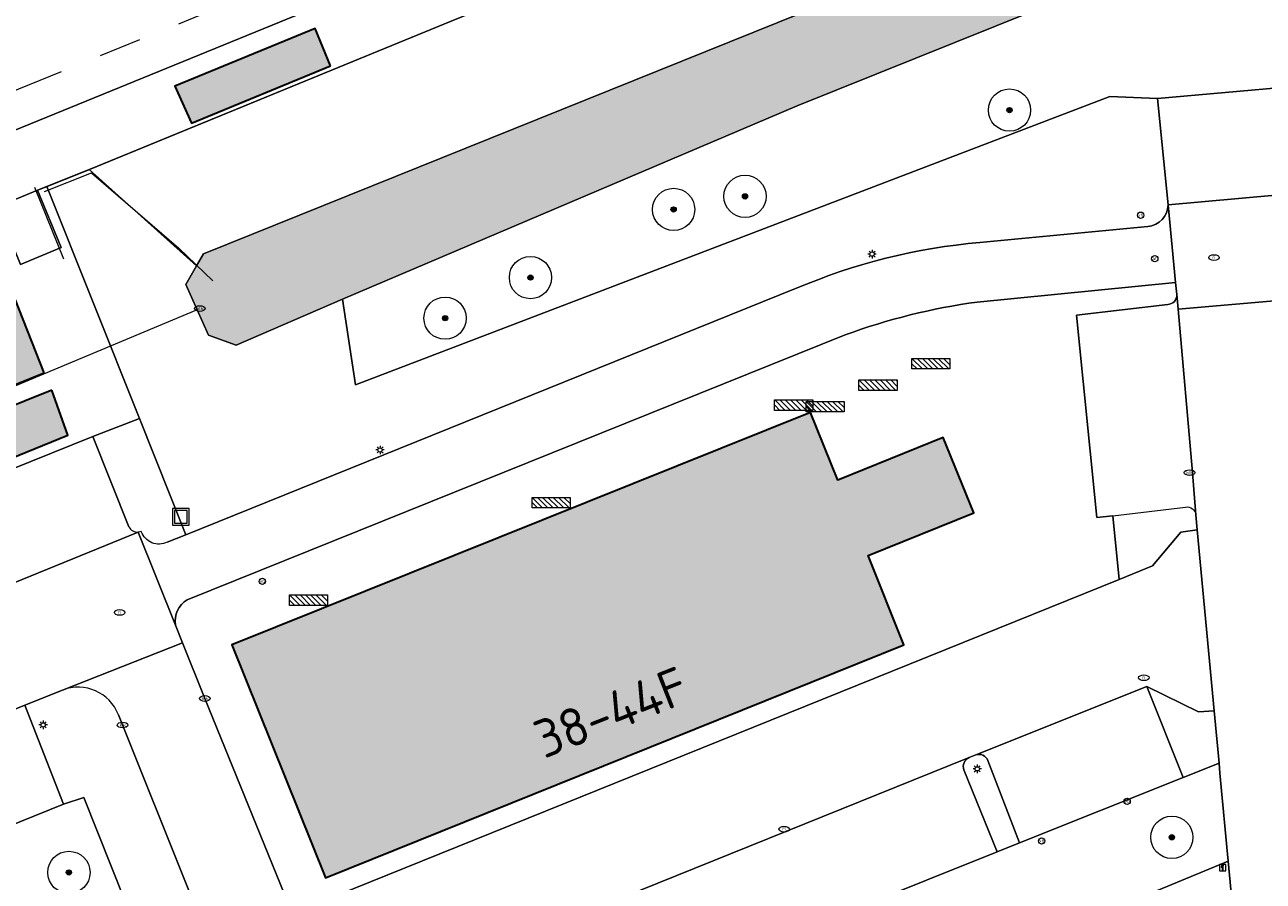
# Model space of a CAD drawing. Header units: metres. Extents: x 125349 to 128236, y 501602 to 503797.
# Tile 351 of 656: x 126539 to 126597, y 502682 to 502723. Entities that reach past the tile are written whole.
import ezdxf
from ezdxf.enums import TextEntityAlignment as Align

# ---------------------------------------------------------------- set-up
doc = ezdxf.new("R2010")
doc.units = ezdxf.units.M
doc.linetypes.add('AM-AS-SO', pattern=[16, 10, -2, 2, -2])
doc.layers.get('0').update_dxf_attribs({"linetype": 'CONTINUOUS'})
for name, color, linetype, lineweight in [('B-WE-AM-AS_SPOOR_TREIN-G', 10, 'AM-AS-SO', 18), ('B-WE-GR-BEPLANTING_CULTUUR_BOSPLANTSOEN-GV', 90, 'CONTINUOUS', 18), ('B-WE-GR-BEPLANTING_CULTUUR_HEESTERS-GV', 90, 'CONTINUOUS', 18), ('B-WE-GR-BOOM-S-500', 90, 'CONTINUOUS', 18), ('B-WE-IE-MEUBILAIR-S', 7, 'CONTINUOUS', 18), ('B-WE-IE-MEUBILAIR_WEGMEUBILAIR-S', 7, 'CONTINUOUS', 18), ('B-WE-IE-MEUBILAIR_WEGMEUBILAIR_AFVALBAK-S', 7, 'CONTINUOUS', 18), ('B-WE-IE-TERREINAFSCHEIDING_KUNSTMATIG_HEKWERK-G', 20, 'IE-TERREINAFSCHEIDING_KUNSTMATIG-SO', 18), ('B-WE-IE-TERREINAFSCHEIDING_KUNSTMATIG_MUUR-G', 90, 'IE-TERREINAFSCHEIDING_KUNSTMATIG-SO', 18), ('B-WE-KW-KUNSTWERK_DUIKER-G', 170, 'CONTINUOUS', 18), ('B-WE-KW-KUNSTWERK_PERRON-GV', 170, 'CONTINUOUS', 18), ('B-WE-OG-BEBOUWING-GV', 7, 'CONTINUOUS', 35), ('B-WE-OG-BEBOUWING-T18', 10, 'CONTINUOUS', 18), ('B-WE-OG-TERREIN_BEGROEID-GV', 7, 'CONTINUOUS', 18), ('B-WE-OG-TERREIN_ERF-GV', 7, 'CONTINUOUS', 18), ('B-WE-OG-TERREIN_OEVER-GV', 7, 'CONTINUOUS', 18), ('B-WE-OG-WATER_SLOOT-GV', 120, 'CONTINUOUS', 18), ('B-WE-VH-GESLOTENVERHARDING-GV', 10, 'CONTINUOUS', 18), ('B-WE-VH-HALFVERHARDING-GV', 130, 'CONTINUOUS', 18), ('B-WE-VH-OPENVERHARDING-GV', 90, 'CONTINUOUS', 18), ('B-WE-VH-OPENVERHARDING_BETONSTRAATSTEEN-GV', 90, 'CONTINUOUS', 18)]:
    doc.layers.add(name, color=color, linetype=linetype, lineweight=lineweight)
doc.layers.add('B-WE-OG-BEBOUWING-V', color=7, linetype='CONTINUOUS', lineweight=18, true_color=0xcc646e)
doc.layers.add('B-WE-OG-WATER_SLOOT-V', color=7, linetype='CONTINUOUS', lineweight=18, true_color=0x73e9ff)
doc.styles.add('NLCS-ISO', font='NLCS-ISO.ttf')
doc.styles.add('NLCS-ISO-M1000-T18', font='NLCS-ISO.ttf', dxfattribs={"height": 1.8})
doc.linetypes.add('IE-TERREINAFSCHEIDING_KUNSTMATIG-SO', pattern='A,4,[82,NLCS.SHX,S=0.75,R=90,X=0,Y=0],4,-2', length=10)

# ---------------------------------------------------------------- blocks, each defined once
blk = doc.blocks.new('SIE-WEG_AFVALBAK-SO')
at = {"color": 0, "linetype": 'ByBlock', "lineweight": 18}
for points in [[(-2, -2), (2, -2), (2, 2), (-2, 2)], [(-1.5, -1.5), (1.5, -1.5), (1.5, 1.5), (-1.5, 1.5)]]:
    blk.add_lwpolyline(points, close=True, dxfattribs=at)
blk = doc.blocks.new('SIE-MEUBILAIR_BORD_INFORMATIE-SO')
h = blk.add_hatch(color=256)
h.dxf.hatch_style = 1
h.paths.add_polyline_path([(0.13, 0.2), (-0.33, 0.2), (-0.33, 0.08), (-0.13, 0.08), (-0.13, -0.65), (0.13, -0.65)])
h = blk.add_hatch(color=256)
h.dxf.hatch_style = 1
edge = h.paths.add_edge_path()
edge.add_arc((0, 0.5), 0.149, 0, 360)
for points in [[(-0.75, -0.75), (0.75, -0.75), (0.75, 0.75), (-0.75, 0.75)], [(0.13, 0.2), (-0.33, 0.2), (-0.33, 0.08), (-0.13, 0.08), (-0.13, -0.65), (0.13, -0.65)]]:
    blk.add_lwpolyline(points, close=True)
blk.add_circle((0, 0.5), 0.149)
blk = doc.blocks.new('SIE-MEUBILAIR_PAAL_LICHTMAST-SO')
for points in [[(-0.62, 0), (-1, 0)], [(-0.71, 0.71), (-0.44, 0.44)], [(0, 1), (0, 0.62)], [(0.44, 0.44), (0.71, 0.71)], [(1, 0), (0.62, 0)], [(-0.71, -0.71), (-0.44, -0.44)], [(0, -0.62), (0, -1)], [(0.44, -0.44), (0.71, -0.71)]]:
    blk.add_lwpolyline(points)
blk.add_circle((0, 0), 0.5)
blk = doc.blocks.new('SIE-MEUBILAIR_PAAL_AFSLUITPAAL-SO')
blk.add_circle((0, 0), 0.75)
at = {"style": 'NLCS-ISO'}
blk.add_text('af', height=0.75, dxfattribs=at).set_placement((0, 0.05), align=Align.MIDDLE_CENTER)
blk = doc.blocks.new('SIE-MEUBILAIR_PAAL_VERKEERSBORD-SO')
blk.add_circle((0, 0), 0.75)
at = {"style": 'NLCS-ISO'}
blk.add_text('vb', height=0.75, dxfattribs=at).set_placement((0, 0.07), align=Align.MIDDLE_CENTER)
blk = doc.blocks.new('SIE-MEUBILAIR_PUT_RIOOLPUT-SO')
blk.add_ellipse((0, 0), major_axis=(1.25, 0), ratio=0.54)
at = {"style": 'NLCS-ISO'}
blk.add_text('ri', height=0.75, dxfattribs=at).set_placement((-0.04, 0.07), align=Align.MIDDLE_CENTER)
blk = doc.blocks.new('SIE-MEUBILAIR_PUT_KOLK-SO')
blk.add_ellipse((0, 0), major_axis=(1.25, 0), ratio=0.54)
at = {"style": 'NLCS-ISO'}
blk.add_text('klk', height=0.75, dxfattribs=at).set_placement((0.03, 0), align=Align.MIDDLE_CENTER)
blk = doc.blocks.new('SIE-WEG_FIETSREK-SO')
for p, q in [((-4.5, 1.25), (-2, -1.25)), ((-4.5, 0), (-3.25, -1.25)), ((-3.25, 1.25), (-0.75, -1.25)), ((-2, 1.25), (0.5, -1.25)), ((-0.75, 1.25), (1.75, -1.25)), ((0.5, 1.25), (3, -1.25)), ((1.76, 1.25), (4.26, -1.25)), ((3.01, 1.25), (4.5, -0.24)), ((4.26, 1.25), (4.5, 1.01))]:
    blk.add_line(p, q)
at = {"flags": 128}
blk.add_lwpolyline([(4.51, -1.25), (-4.51, -1.25), (-4.51, 1.25), (4.51, 1.25), (4.51, -1.25)], close=True, dxfattribs=at)
blk = doc.blocks.new('SGR-BOOM_01-SO')
at = {"linetype": 'ByBlock', "lineweight": 18}
h = blk.add_hatch(color=0, dxfattribs=at)
h.dxf.hatch_style = 1
edge = h.paths.add_edge_path()
edge.add_arc((0, 0), 0.25, 0, 360)
at = {"color": 0, "linetype": 'ByBlock', "lineweight": 18}
for radius in [2, 0.25]:
    blk.add_circle((0, 0), radius, dxfattribs=at)

msp = doc.modelspace()

# ---------------------------------------------------------------- hatches: boundary and pattern name
at = {"layer": 'B-WE-OG-BEBOUWING-V'}
for points in [[(126553.239, 502720.88), (126552.51, 502722.653), (126545.878, 502719.918), (126546.664, 502718.173)], [(126539.688, 502706.361), (126538.105, 502710.373), (126520.748, 502703.362), (126522.331, 502699.35)], [(126540.046, 502705.542), (126518.286, 502696.799), (126479.736, 502680.991), (126480.55, 502678.832), (126540.801, 502703.422)], [(126577.241, 502701.287), (126575.944, 502704.484), (126548.562, 502693.491), (126552.994, 502682.48), (126580.37, 502693.499), (126578.673, 502697.722), (126583.676, 502699.737), (126582.227, 502703.31)]]:
    msp.add_hatch(color=256, dxfattribs=at).paths.add_polyline_path(points)
at = {"layer": 'B-WE-OG-WATER_SLOOT-V'}
h = msp.add_hatch(color=256, dxfattribs=at)
edge = h.paths.add_edge_path()
edge.add_line((126721.048, 502725.601), (126720.6, 502723.542))
edge.add_line((126720.6, 502723.542), (126719.627, 502718.774))
edge.add_line((126719.627, 502718.774), (126721.95, 502718.24))
edge.add_line((126721.95, 502718.24), (126720.16, 502709.67))
edge.add_line((126720.16, 502709.67), (126717.866, 502710.138))
edge.add_line((126717.866, 502710.138), (126716.54, 502703.64))
edge.add_line((126716.54, 502703.64), (126712.796, 502685.021))
edge.add_line((126712.796, 502685.021), (126708.921, 502666.122))
edge.add_line((126708.921, 502666.122), (126711.29, 502665.61))
edge.add_line((126711.29, 502665.61), (126708.67, 502654.16))
edge.add_line((126708.67, 502654.16), (126706.616, 502654.742))
edge.add_line((126706.616, 502654.742), (126698.314, 502613.332))
edge.add_line((126698.314, 502613.332), (126695.926, 502601.153))
edge.add_line((126695.926, 502601.153), (126695.289, 502597.59))
edge.add_line((126695.289, 502597.59), (126694.378, 502593.801))
edge.add_line((126694.378, 502593.801), (126692.892, 502586.584))
edge.add_line((126692.892, 502586.584), (126694.89, 502586.15))
edge.add_line((126694.89, 502586.15), (126693.1, 502577.58))
edge.add_line((126693.1, 502577.58), (126691.11, 502577.934))
edge.add_line((126691.11, 502577.934), (126689.147, 502568.403))
edge.add_line((126689.147, 502568.403), (126694.479, 502568.448))
edge.add_line((126694.479, 502568.448), (126696.429, 502568.465))
edge.add_line((126696.429, 502568.465), (126701.893, 502568.511))
edge.add_line((126701.893, 502568.511), (126703.648, 502576.991))
edge.add_line((126703.648, 502576.991), (126705.615, 502586.492))
edge.add_line((126705.615, 502586.492), (126709.119, 502602.717))
edge.add_line((126709.119, 502602.717), (126710.353, 502608.743))
edge.add_line((126710.353, 502608.743), (126710.521, 502609.666))
edge.add_line((126710.521, 502609.666), (126711.314, 502613.391))
edge.add_line((126711.314, 502613.391), (126711.372, 502613.857))
edge.add_line((126711.372, 502613.857), (126711.637, 502615.184))
edge.add_line((126711.637, 502615.184), (126713.383, 502623.725))
edge.add_line((126713.383, 502623.725), (126711.16, 502624.23))
edge.add_line((126711.16, 502624.23), (126712.97, 502632.59))
edge.add_line((126712.97, 502632.59), (126715.119, 502632.08))
edge.add_line((126715.119, 502632.08), (126718.055, 502645.95))
edge.add_line((126718.055, 502645.95), (126720.616, 502658.044))
edge.add_line((126720.616, 502658.044), (126722.007, 502664.512))
edge.add_line((126722.007, 502664.512), (126719.75, 502664.94))
edge.add_line((126719.75, 502664.94), (126721.79, 502674.07))
edge.add_line((126721.79, 502674.07), (126723.924, 502673.586))
edge.add_line((126723.924, 502673.586), (126723.988, 502673.894))
edge.add_line((126723.988, 502673.894), (126725.944, 502683.308))
edge.add_line((126725.944, 502683.308), (126726.71, 502687.08))
edge.add_line((126726.71, 502687.08), (126728.867, 502697.831))
edge.add_line((126728.867, 502697.831), (126730.036, 502703.147))
edge.add_line((126730.036, 502703.147), (126733.197, 502718.169))
edge.add_line((126733.197, 502718.169), (126735.025, 502726.855))
edge.add_line((126735.025, 502726.855), (126735.772, 502730.903))
edge.add_line((126735.772, 502730.903), (126735.84, 502731.27))
edge.add_line((126735.84, 502731.27), (126736.582, 502734.692))
edge.add_line((126736.582, 502734.692), (126748.107, 502743.538))
edge.add_line((126748.107, 502743.538), (126755.346, 502744.947))
edge.add_line((126755.346, 502744.947), (126756.488, 502746.514))
edge.add_line((126756.488, 502746.514), (126756.408, 502747.227))
edge.add_line((126756.408, 502747.227), (126754.982, 502748.498))
edge.add_line((126754.982, 502748.498), (126747.239, 502747.544))
edge.add_line((126747.239, 502747.544), (126745.51, 502750))
edge.add_line((126745.51, 502750), (126742.958, 502753.626))
edge.add_line((126742.958, 502753.626), (126741.642, 502755.31))
edge.add_line((126741.642, 502755.31), (126741.848, 502765.585))
edge.add_line((126741.848, 502765.585), (126739.322, 502772.93))
edge.add_line((126739.322, 502772.93), (126738.812, 502774.414))
edge.add_line((126738.812, 502774.414), (126735.246, 502784.556))
edge.add_line((126735.246, 502784.556), (126734.924, 502784.332))
edge.add_line((126734.924, 502784.332), (126734.59, 502784.92))
edge.add_line((126734.59, 502784.92), (126733.005, 502786.001))
edge.add_line((126733.005, 502786.001), (126732.969, 502786.007))
edge.add_line((126732.969, 502786.007), (126730.368, 502785.732))
edge.add_line((126730.368, 502785.732), (126730.758, 502784.828))
edge.add_line((126730.758, 502784.828), (126730.551, 502784.738))
edge.add_line((126730.551, 502784.738), (126730.29, 502785.342))
edge.add_line((126730.29, 502785.342), (126727.247, 502784.118))
edge.add_line((126727.247, 502784.118), (126727.471, 502783.482))
edge.add_line((126727.471, 502783.482), (126727.192, 502783.367))
edge.add_line((126727.192, 502783.367), (126726.853, 502784.32))
edge.add_line((126726.853, 502784.32), (126721.424, 502781.729))
edge.add_line((126721.424, 502781.729), (126716.856, 502780.129))
edge.add_line((126716.856, 502780.129), (126696.57, 502772.348))
edge.add_line((126696.57, 502772.348), (126641.156, 502750))
edge.add_line((126641.156, 502750), (126617.566, 502740.478))
edge.add_line((126617.566, 502740.478), (126605.788, 502735.704))
edge.add_line((126605.788, 502735.704), (126590.215, 502729.323))
edge.add_line((126590.215, 502729.323), (126547.234, 502711.995))
edge.add_line((126547.234, 502711.995), (126546.9, 502711.42))
edge.add_line((126546.9, 502711.42), (126546.39, 502710.542))
edge.add_line((126546.39, 502710.542), (126547.47, 502708.146))
edge.add_line((126547.47, 502708.146), (126548.771, 502707.671))
edge.add_line((126548.771, 502707.671), (126553.798, 502709.85))
edge.add_line((126553.798, 502709.85), (126575.321, 502718.987))
edge.add_line((126575.321, 502718.987), (126646.394, 502747.541))
edge.add_line((126646.394, 502747.541), (126652.607, 502750))
edge.add_line((126652.607, 502750), (126675.17, 502758.93))
edge.add_line((126675.17, 502758.93), (126697.168, 502767.741))
edge.add_line((126697.168, 502767.741), (126713.045, 502773.758))
edge.add_line((126713.045, 502773.758), (126714.045, 502774.109))
edge.add_line((126714.045, 502774.109), (126715.844, 502774.611))
edge.add_line((126715.844, 502774.611), (126717.343, 502774.963))
edge.add_line((126717.343, 502774.963), (126718.343, 502775.114))
edge.add_line((126718.343, 502775.114), (126720.143, 502775.316))
edge.add_line((126720.143, 502775.316), (126721.892, 502775.468))
edge.add_line((126721.892, 502775.468), (126722.692, 502775.419))
edge.add_line((126722.692, 502775.419), (126723.492, 502775.32))
edge.add_line((126723.492, 502775.32), (126724.342, 502775.221))
edge.add_line((126724.342, 502775.221), (126724.842, 502775.122))
edge.add_line((126724.842, 502775.122), (126725.242, 502774.922))
edge.add_line((126725.242, 502774.922), (126725.893, 502774.623))
edge.add_line((126725.893, 502774.623), (126726.193, 502774.373))
edge.add_line((126726.193, 502774.373), (126726.465, 502773.999))
edge.add_line((126726.465, 502773.999), (126729.223, 502768.348))
edge.add_arc((126725.798, 502766.654), 3.821, -17.60745, 26.31569, ccw=False)
edge.add_line((126729.44, 502765.498), (126727.698, 502757.159))
edge.add_line((126727.698, 502757.159), (126726.25, 502750))
edge.add_line((126726.25, 502750), (126725.74, 502747.48))
edge.add_line((126725.74, 502747.48), (126724.27, 502740.627))
edge.add_line((126724.27, 502740.627), (126723.651, 502737.126))
edge.add_line((126723.651, 502737.126), (126723.136, 502734.212))
edge.add_line((126723.136, 502734.212), (126723.089, 502733.932))
edge.add_line((126723.089, 502733.932), (126723.03, 502733.578))
edge.add_line((126723.03, 502733.578), (126722.459, 502730.18))
edge.add_line((126722.459, 502730.18), (126721.981, 502729.896))
edge.add_line((126721.981, 502729.896), (126721.919, 502729.611))
edge.add_line((126721.919, 502729.611), (126721.048, 502725.601))

# ---------------------------------------------------------------- linework, layer by layer
at = {"layer": 'B-WE-AM-AS_SPOOR_TREIN-G', "flags": 128}
msp.add_lwpolyline([(126382.953, 502656.767), (126392.939, 502660.825), (126407.407, 502666.689), (126417.824, 502670.898), (126451.671, 502684.627), (126465.953, 502690.404), (126479.17, 502695.767), (126493.366, 502701.518), (126508.229, 502707.538), (126519.227, 502711.985), (126533.067, 502717.592), (126546.779, 502723.169), (126558.742, 502728.029), (126571.534, 502733.241), (126584.581, 502738.541), (126600.183, 502744.899), (126614.892, 502750.891), (126631.927, 502757.829), (126646.546, 502763.779), (126661.212, 502769.751), (126677.144, 502776.228), (126692.819, 502782.619), (126706.359, 502788.119), (126722.478, 502794.676)], dxfattribs=at)
at = {"layer": 'B-WE-GR-BEPLANTING_CULTUUR_BOSPLANTSOEN-GV', "flags": 128}
msp.add_lwpolyline([(126646.394, 502747.541), (126575.321, 502718.987), (126553.798, 502709.85), (126554.415, 502705.798), (126590.118, 502719.428), (126592.367, 502719.337), (126611.579, 502721.046)], dxfattribs=at)
at = {"layer": 'B-WE-GR-BEPLANTING_CULTUUR_HEESTERS-GV', "flags": 128}
for points in [[(126585.845, 502684.129), (126584.774, 502683.7), (126564.791, 502675.699), (126563.721, 502675.271), (126556.998, 502672.58), (126555.036, 502671.794), (126555.093, 502671.653), (126555.885, 502669.631), (126556.588, 502667.871), (126577.197, 502674.608), (126583.767, 502678.66), (126592.405, 502681.887), (126595.713, 502683.274), (126595.324, 502687.435), (126595.28, 502687.907), (126593.583, 502687.228)], [(126487.249, 502664.392), (126489.778, 502657.984), (126500, 502662.065), (126544.183, 502679.703), (126541.569, 502686.273), (126540.602, 502685.96), (126500, 502669.547)]]:
    msp.add_lwpolyline(points, close=True, dxfattribs=at)
at = {"layer": 'B-WE-IE-TERREINAFSCHEIDING_KUNSTMATIG_HEKWERK-G', "flags": 128}
for points in [[(126558.953, 502723.002), (126541.859, 502715.99), (126541.83, 502715.979)], [(126539.377, 502715.008), (126539.824, 502715.184), (126541.83, 502715.979)], [(126539.7, 502714.935), (126541.93, 502715.821), (126546.055, 502712.259), (126547.67, 502710.712)], [(126539.235, 502715.153), (126540.597, 502711.75)]]:
    msp.add_lwpolyline(points, dxfattribs=at)
at = {"layer": 'B-WE-IE-TERREINAFSCHEIDING_KUNSTMATIG_MUUR-G', "flags": 128}
msp.add_lwpolyline([(126539.368, 502715.004), (126539.82, 502715.183), (126541.83, 502715.979), (126558.953, 502723.002), (126668.993, 502767.682), (126716.219, 502786.885), (126716.683, 502787.074), (126715.552, 502789.901)], dxfattribs=at)
at = {"layer": 'B-WE-KW-KUNSTWERK_DUIKER-G', "flags": 128}
msp.add_lwpolyline([(126546.93, 502709.344), (126417.798, 502655.309)], dxfattribs=at)
at = {"layer": 'B-WE-KW-KUNSTWERK_PERRON-GV', "flags": 128}
msp.add_lwpolyline([(126481.739, 502691.489), (126537.447, 502714.216), (126537.577, 502714.269), (126539.368, 502715.004), (126539.377, 502715.008), (126539.82, 502715.183), (126541.823, 502715.976), (126541.83, 502715.979), (126558.953, 502723.002), (126668.993, 502767.682), (126716.219, 502786.885), (126716.683, 502787.074), (126716.51, 502787.507), (126716.302, 502788.027), (126715.965, 502788.868), (126715.552, 502789.901), (126565.268, 502728.859), (126504.032, 502703.86), (126465.426, 502688.234)], dxfattribs=at)
at = {"layer": 'B-WE-OG-BEBOUWING-GV', "flags": 128}
for points in [[(126553.239, 502720.88), (126552.51, 502722.653), (126545.878, 502719.918), (126546.664, 502718.173)], [(126539.688, 502706.361), (126538.105, 502710.373), (126520.748, 502703.362), (126522.331, 502699.35)], [(126540.046, 502705.542), (126518.286, 502696.799), (126479.736, 502680.991), (126480.55, 502678.832), (126540.801, 502703.422)], [(126577.241, 502701.287), (126575.944, 502704.484), (126548.562, 502693.491), (126552.994, 502682.48), (126580.37, 502693.499), (126578.673, 502697.722), (126583.676, 502699.737), (126582.227, 502703.31)]]:
    msp.add_lwpolyline(points, close=True, dxfattribs=at)
at = {"layer": 'B-WE-OG-TERREIN_BEGROEID-GV', "flags": 128}
for points in [[(126592.867, 502714.304), (126592.367, 502719.337), (126590.118, 502719.428), (126554.415, 502705.798), (126553.798, 502709.85), (126548.771, 502707.671), (126547.47, 502708.146), (126546.39, 502710.542), (126546.9, 502711.42), (126541.823, 502715.976)], [(126541.823, 502715.976), (126539.82, 502715.183)], [(126539.82, 502715.183), (126544.193, 502704.208), (126546.385, 502698.705), (126575.244, 502710.35)], [(126583.964, 502712.534), (126591.908, 502713.292)], [(126601.071, 502625.369), (126599.249, 502644.922), (126597.542, 502663.18), (126595.916, 502681.109), (126595.713, 502683.274), (126592.405, 502681.887), (126583.767, 502678.66), (126577.197, 502674.608), (126556.588, 502667.871), (126561.772, 502654.899), (126570.909, 502632.121), (126577.738, 502614.936)]]:
    msp.add_lwpolyline(points, dxfattribs=at)
at = {"layer": 'B-WE-OG-TERREIN_BEGROEID-GV'}
for points in [[(126591.908, 502713.292, 0.390162), (126592.867, 502714.304)], [(126575.244, 502710.35, -0.077973), (126583.964, 502712.534)]]:
    msp.add_lwpolyline(points, format="xyb", dxfattribs=at)
at = {"layer": 'B-WE-OG-TERREIN_ERF-GV', "flags": 128}
for points in [[(126593.213, 502710.642), (126583.839, 502709.714)], [(126593.284, 502710.063), (126593.213, 502710.642)], [(126551.842, 502680.972), (126590.555, 502696.596), (126590.252, 502699.606), (126589.491, 502699.516), (126588.534, 502709.086), (126592.85, 502709.599)], [(126577.585, 502708.155), (126546.462, 502695.629)], [(126545.9, 502694.434), (126546.235, 502693.597), (126547.291, 502690.961), (126551.42, 502680.802), (126551.842, 502680.972)]]:
    msp.add_lwpolyline(points, dxfattribs=at)
at = {"layer": 'B-WE-OG-TERREIN_ERF-GV'}
for points in [[(126583.839, 502709.714, 0.053885), (126577.585, 502708.155)], [(126592.85, 502709.599, 0.423137), (126593.284, 502710.063)], [(126546.462, 502695.629, 0.312684), (126545.9, 502694.434)]]:
    msp.add_lwpolyline(points, format="xyb", dxfattribs=at)
at = {"layer": 'B-WE-OG-TERREIN_ERF-GV', "flags": 128}
msp.add_lwpolyline([(126577.241, 502701.287), (126582.227, 502703.31), (126583.676, 502699.737), (126578.673, 502697.722), (126580.37, 502693.499), (126552.994, 502682.48), (126548.562, 502693.491), (126575.944, 502704.484)], close=True, dxfattribs=at)
at = {"layer": 'B-WE-OG-TERREIN_OEVER-GV', "flags": 128}
msp.add_lwpolyline([(126728.382, 502790.44), (126724.843, 502789.027), (126724.258, 502788.793), (126721.197, 502787.468), (126717.082, 502785.259), (126713.469, 502783.708), (126705.191, 502779.892), (126700.551, 502778.004), (126691.696, 502775.262), (126689.633, 502774.545), (126668.993, 502767.682), (126558.953, 502723.002), (126541.83, 502715.979), (126541.823, 502715.976), (126546.9, 502711.42), (126547.234, 502711.995), (126590.215, 502729.323), (126605.788, 502735.704), (126617.566, 502740.478), (126641.156, 502750), (126696.57, 502772.348), (126716.856, 502780.129), (126721.424, 502781.729), (126726.853, 502784.32)], dxfattribs=at)
at = {"layer": 'B-WE-OG-WATER_SLOOT-GV', "flags": 128}
msp.add_lwpolyline([(126605.788, 502735.704), (126590.215, 502729.323), (126547.234, 502711.995), (126546.9, 502711.42), (126546.39, 502710.542), (126547.47, 502708.146), (126548.771, 502707.671), (126553.798, 502709.85), (126575.321, 502718.987), (126646.394, 502747.541)], dxfattribs=at)
at = {"layer": 'B-WE-VH-GESLOTENVERHARDING-GV', "flags": 128}
msp.add_lwpolyline([(126539.368, 502715.004), (126537.577, 502714.269), (126537.447, 502714.216), (126538.572, 502711.483), (126540.49, 502712.299)], close=True, dxfattribs=at)
at = {"layer": 'B-WE-VH-HALFVERHARDING-GV', "flags": 128}
msp.add_lwpolyline([(126465.426, 502688.234), (126504.032, 502703.86), (126565.268, 502728.859), (126715.552, 502789.901), (126715.965, 502788.868), (126716.933, 502789.234), (126717.257, 502788.415), (126720.13, 502789.931), (126723.838, 502791.427), (126727.419, 502792.872)], dxfattribs=at)
at = {"layer": 'B-WE-VH-OPENVERHARDING-GV', "flags": 128}
for points in [[(126472.592, 502687.866), (126471.94, 502687.598), (126471.964, 502687.543), (126473.753, 502683.177), (126471.579, 502682.289), (126474.115, 502676.017), (126500, 502686.443), (126541.997, 502703.36), (126544.193, 502704.208), (126539.82, 502715.183), (126539.377, 502715.008), (126539.368, 502715.004), (126540.49, 502712.299), (126538.572, 502711.483), (126537.447, 502714.216), (126481.739, 502691.489), (126474.56, 502688.642), (126474.544, 502688.636), (126475.63, 502685.908), (126473.672, 502685.144)], [(126595.28, 502687.907), (126595.048, 502690.382), (126594.314, 502690.33), (126591.859, 502691.527), (126593.583, 502687.228)]]:
    msp.add_lwpolyline(points, close=True, dxfattribs=at)
at = {"layer": 'B-WE-VH-OPENVERHARDING-GV'}
for points in [[(126583.451, 502688.163, 0.39951), (126583.209, 502687.583)], [(126584.339, 502688.023, 0.414657), (126583.77, 502688.291)]]:
    msp.add_lwpolyline(points, format="xyb", dxfattribs=at)
at = {"layer": 'B-WE-VH-OPENVERHARDING-GV', "flags": 128}
for points in [[(126583.77, 502688.291), (126583.451, 502688.163)], [(126585.845, 502684.129), (126584.339, 502688.023)], [(126583.209, 502687.583), (126584.774, 502683.7), (126585.845, 502684.129)]]:
    msp.add_lwpolyline(points, dxfattribs=at)
at = {"layer": 'B-WE-VH-OPENVERHARDING_BETONSTRAATSTEEN-GV', "flags": 128}
for points in [[(126592.867, 502714.304), (126604.96, 502715.402), (126612.059, 502716.037), (126611.579, 502721.046), (126592.367, 502719.337)], [(126551.42, 502680.802), (126553.84, 502674.774), (126554.55, 502675.064), (126555.248, 502676.814), (126562.349, 502679.663), (126562.662, 502679.788), (126583.451, 502688.163), (126583.77, 502688.291), (126591.859, 502691.527), (126594.314, 502690.33), (126595.048, 502690.382), (126594.245, 502698.931), (126593.475, 502698.834), (126592.13, 502697.232), (126590.555, 502696.596), (126551.842, 502680.972)], [(126487.249, 502664.392), (126500, 502669.547), (126540.602, 502685.96), (126538.78, 502690.652), (126535.473, 502689.311), (126519.667, 502682.935), (126500, 502674.984), (126485.366, 502669.035)]]:
    msp.add_lwpolyline(points, close=True, dxfattribs=at)
for points in [[(126604.96, 502715.402), (126592.867, 502714.304), (126593.213, 502710.642), (126593.284, 502710.063), (126593.343, 502709.381), (126601.534, 502710.089)], [(126583.839, 502709.714), (126593.213, 502710.642), (126592.867, 502714.304)], [(126591.908, 502713.292), (126583.964, 502712.534)], [(126575.244, 502710.35), (126546.385, 502698.705)], [(126601.534, 502710.089), (126593.343, 502709.381), (126594.016, 502701.648), (126594.177, 502699.652), (126594.245, 502698.931), (126595.048, 502690.382), (126595.28, 502687.907), (126595.324, 502687.435), (126595.713, 502683.274), (126595.916, 502681.109), (126597.542, 502663.18), (126599.249, 502644.922), (126601.071, 502625.369), (126602.986, 502604.979)], [(126592.85, 502709.599), (126588.534, 502709.086), (126589.491, 502699.516), (126590.252, 502699.606)], [(126594.177, 502699.652), (126594.016, 502701.648), (126593.343, 502709.381), (126593.284, 502710.063)], [(126546.462, 502695.629), (126577.585, 502708.155)], [(126545.513, 502698.353), (126546.385, 502698.705), (126544.193, 502704.208), (126541.997, 502703.36)], [(126543.7, 502699.082), (126541.997, 502703.36), (126500, 502686.443), (126474.115, 502676.017), (126476.022, 502671.3)], [(126541.997, 502703.36), (126543.7, 502699.082)], [(126590.252, 502699.606), (126593.695, 502700.012)], [(126590.252, 502699.606), (126590.555, 502696.596), (126592.13, 502697.232), (126593.475, 502698.834), (126594.245, 502698.931), (126594.177, 502699.652)], [(126485.066, 502668.935), (126485.366, 502669.035), (126500, 502674.984), (126519.667, 502682.935), (126535.473, 502689.311), (126538.78, 502690.652), (126540.557, 502691.362), (126546.235, 502693.597), (126545.9, 502694.434), (126544.144, 502698.827), (126533.572, 502694.524), (126517.738, 502688.167), (126500, 502680.995), (126484.61, 502674.782), (126476.022, 502671.3)], [(126476.022, 502671.3), (126484.61, 502674.782), (126500, 502680.995), (126517.738, 502688.167), (126533.572, 502694.524), (126544.144, 502698.827)], [(126544.144, 502698.827), (126545.9, 502694.434)], [(126546.385, 502698.705), (126545.513, 502698.353)], [(126546.235, 502693.597), (126540.557, 502691.362)], [(126551.42, 502680.802), (126547.291, 502690.961), (126546.235, 502693.597)], [(126540.557, 502691.362), (126538.78, 502690.652), (126540.602, 502685.96), (126541.569, 502686.273), (126544.183, 502679.703), (126545.985, 502680.37), (126546.084, 502680.59), (126546.59, 502681.716)], [(126585.845, 502684.129), (126593.583, 502687.228), (126591.859, 502691.527), (126583.77, 502688.291)], [(126543.204, 502690.194), (126546.59, 502681.716)], [(126546.59, 502681.716), (126543.204, 502690.194)], [(126583.451, 502688.163), (126562.662, 502679.788)], [(126584.339, 502688.023), (126585.845, 502684.129)], [(126584.774, 502683.7), (126583.209, 502687.583)], [(126563.279, 502679.554), (126564.791, 502675.699), (126584.774, 502683.7)]]:
    msp.add_lwpolyline(points, dxfattribs=at)
at = {"layer": 'B-WE-VH-OPENVERHARDING_BETONSTRAATSTEEN-GV'}
for points in [[(126592.867, 502714.304, -0.390162), (126591.908, 502713.292)], [(126583.964, 502712.534, 0.077973), (126575.244, 502710.35)], [(126577.585, 502708.155, -0.053885), (126583.839, 502709.714)], [(126593.284, 502710.063, -0.423137), (126592.85, 502709.599)], [(126593.695, 502700.012, -0.444149), (126594.177, 502699.652)], [(126543.7, 502699.082, 0.304508), (126544.144, 502698.827)], [(126544.286, 502698.859, -0.083445), (126544.144, 502698.827)], [(126545.513, 502698.353, -0.449695), (126544.286, 502698.859)], [(126545.9, 502694.434, -0.312684), (126546.462, 502695.629)], [(126543.204, 502690.194, 0.41088), (126540.557, 502691.362)], [(126583.209, 502687.583, -0.39951), (126583.451, 502688.163)], [(126583.77, 502688.291, -0.414657), (126584.339, 502688.023)]]:
    msp.add_lwpolyline(points, format="xyb", dxfattribs=at)

# ---------------------------------------------------------------- block references
at = {"layer": 'B-WE-GR-BOOM-S-500', "xscale": 0.5, "yscale": 0.5, "zscale": 0.5}
for p in [(126585.365, 502718.791), (126572.85, 502714.711), (126569.472, 502714.093), (126562.699, 502710.871), (126558.661, 502708.95), (126593.047, 502684.395), (126540.858, 502682.732)]:
    msp.add_blockref('SGR-BOOM_01-SO', p, dxfattribs=at)
at = {"layer": 'B-WE-IE-MEUBILAIR-S', "xscale": 0.2, "yscale": 0.2, "zscale": 0.2}
for name, p in [('SIE-MEUBILAIR_PAAL_VERKEERSBORD-SO', (126591.568, 502713.82)), ('SIE-MEUBILAIR_PAAL_LICHTMAST-SO', (126578.863, 502711.98)), ('SIE-MEUBILAIR_PAAL_AFSLUITPAAL-SO', (126592.238, 502711.764)), ('SIE-MEUBILAIR_PUT_RIOOLPUT-SO', (126595.041, 502711.817)), ('SIE-MEUBILAIR_PUT_KOLK-SO', (126547.054, 502709.405)), ('SIE-MEUBILAIR_PAAL_LICHTMAST-SO', (126555.58, 502702.716)), ('SIE-MEUBILAIR_PUT_KOLK-SO', (126593.881, 502701.644)), ('SIE-MEUBILAIR_PAAL_VERKEERSBORD-SO', (126550.013, 502696.499)), ('SIE-MEUBILAIR_PUT_RIOOLPUT-SO', (126543.26, 502695.033)), ('SIE-MEUBILAIR_PUT_RIOOLPUT-SO', (126591.722, 502691.943)), ('SIE-MEUBILAIR_PUT_KOLK-SO', (126547.291, 502690.961)), ('SIE-MEUBILAIR_PAAL_LICHTMAST-SO', (126539.641, 502689.712)), ('SIE-MEUBILAIR_PUT_KOLK-SO', (126543.399, 502689.706)), ('SIE-MEUBILAIR_PAAL_LICHTMAST-SO', (126583.839, 502687.632)), ('SIE-MEUBILAIR_PAAL_VERKEERSBORD-SO', (126590.929, 502686.093)), ('SIE-MEUBILAIR_PUT_RIOOLPUT-SO', (126574.706, 502684.777)), ('SIE-MEUBILAIR_PAAL_VERKEERSBORD-SO', (126586.885, 502684.223)), ('SIE-MEUBILAIR_BORD_INFORMATIE-SO', (126595.448, 502682.966))]:
    msp.add_blockref(name, p, dxfattribs=at)
at = {"layer": 'B-WE-IE-MEUBILAIR_WEGMEUBILAIR-S', "xscale": 0.2, "yscale": 0.2, "zscale": 0.2}
for p in [(126581.643, 502706.796), (126579.141, 502705.781), (126575.155, 502704.832), (126576.639, 502704.766), (126563.676, 502700.224), (126552.197, 502695.615)]:
    msp.add_blockref('SIE-WEG_FIETSREK-SO', p, dxfattribs=at)
at = {"layer": 'B-WE-IE-MEUBILAIR_WEGMEUBILAIR_AFVALBAK-S', "xscale": 0.2, "yscale": 0.2, "zscale": 0.2}
msp.add_blockref('SIE-WEG_AFVALBAK-SO', (126546.156, 502699.555), dxfattribs=at)

# ---------------------------------------------------------------- texts
at = {"layer": 'B-WE-OG-BEBOUWING-T18', "style": 'NLCS-ISO-M1000-T18'}
msp.add_text('38-44F', height=1.8, rotation=21.5, dxfattribs=at).set_placement((126566.5, 502690.313), align=Align.MIDDLE)

doc.saveas('drawing.dxf')
